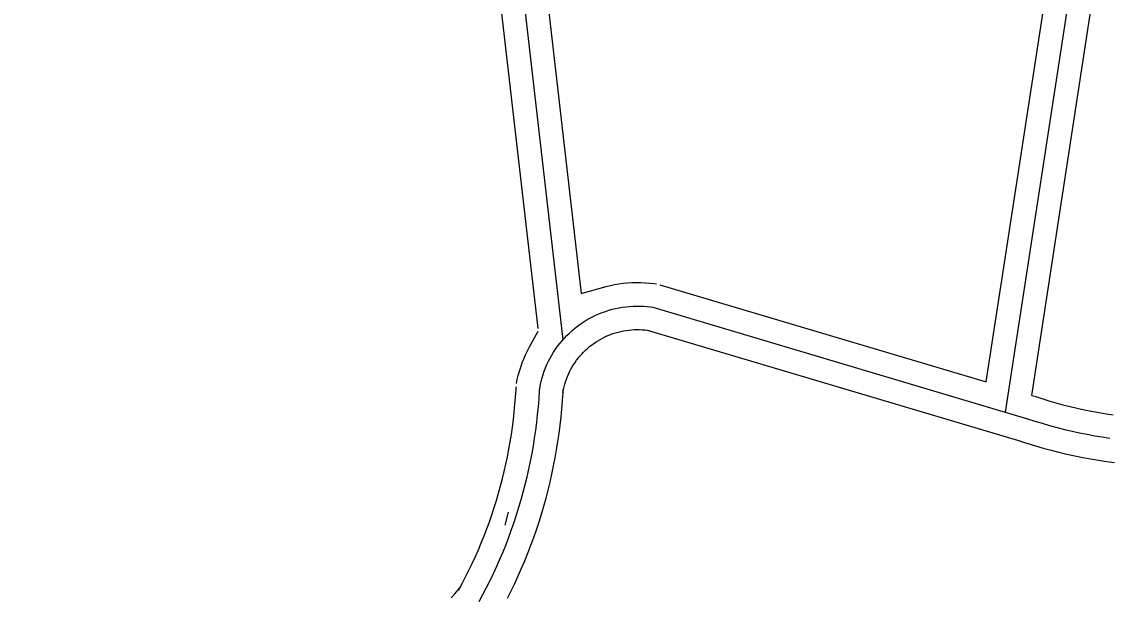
# Model space of a CAD drawing. Extents: x 3313442 to 3351311, y 721974 to 747360.
# Drawn here: x 3327203 to 3327894, y 730435 to 730802 of the extents above; entities that cross this region are included whole.
import ezdxf

# ---------------------------------------------------------------- set-up
doc = ezdxf.new("R2010")
doc.units = 0
doc.layers.add('V-ROAD-CNTR', color=7, linetype='Continuous')

msp = doc.modelspace()

# ---------------------------------------------------------------- linework, layer by layer
at = {"layer": 'V-ROAD-CNTR'}
msp.add_line((3327510.7, 730481.48), (3327512.96, 730489.73), dxfattribs=at)
for points in [[(3327512.2, 730906.48), (3327547.48, 730599.65)], [(3327527.06, 730908.53), (3327559.19, 730629.09)], [(3327497.61, 730901.99), (3327531.56, 730606.77)], [(3327817.11, 730572.82), (3327855.68, 730824.3)], [(3327829.33, 730553.53), (3327870.51, 730822.02)], [(3327846.14, 730564.17), (3327885.34, 730819.75)], [(3327559.19, 730629.09), (3327575.03, 730633.58), (3327577.73, 730634.24), (3327580.46, 730634.81), (3327583.2, 730635.28), (3327585.96, 730635.65), (3327588.72, 730635.92), (3327591.5, 730636.1), (3327594.29, 730636.17), (3327597.06, 730636.15), (3327599.85, 730636.03), (3327602.62, 730635.81), (3327605.34, 730635.49), (3327607.06, 730635.24)], [(3327609.18, 730634.77), (3327817.11, 730572.82)], [(3327532.72, 730568.9), (3327533.15, 730571.1), (3327533.66, 730573.29), (3327534.24, 730575.47), (3327534.91, 730577.62), (3327535.65, 730579.74), (3327536.46, 730581.84), (3327537.35, 730583.91), (3327538.31, 730585.94), (3327539.34, 730587.94), (3327540.44, 730589.9), (3327541.61, 730591.82), (3327542.85, 730593.7), (3327544.16, 730595.53), (3327545.53, 730597.31), (3327546.96, 730599.05), (3327548.45, 730600.73), (3327550, 730602.36), (3327551.61, 730603.93), (3327553.28, 730605.45), (3327554.99, 730606.9), (3327556.76, 730608.29), (3327558.58, 730609.62), (3327560.44, 730610.88), (3327562.34, 730612.08), (3327564.29, 730613.21), (3327566.27, 730614.27), (3327568.3, 730615.25), (3327570.35, 730616.17), (3327572.44, 730617.01), (3327574.55, 730617.77), (3327576.69, 730618.46), (3327578.86, 730619.07), (3327581.04, 730619.61), (3327583.25, 730620.07), (3327585.46, 730620.45), (3327587.69, 730620.75), (3327589.93, 730620.97), (3327592.18, 730621.11), (3327594.43, 730621.17), (3327596.67, 730621.15), (3327598.92, 730621.05), (3327601.16, 730620.87), (3327603.4, 730620.62), (3327604.89, 730620.4)], [(3327604.89, 730620.4), (3327843.38, 730549.34)], [(3327518, 730571.76), (3327518.48, 730574.23), (3327519.11, 730576.94), (3327519.83, 730579.63), (3327520.65, 730582.29), (3327521.56, 730584.92), (3327522.57, 730587.51), (3327523.67, 730590.07), (3327524.86, 730592.59), (3327526.13, 730595.06), (3327531.76, 730605.05)], [(3327547.44, 730566.03), (3327547.82, 730567.97), (3327548.21, 730569.65), (3327548.66, 730571.3), (3327549.16, 730572.94), (3327549.73, 730574.57), (3327550.35, 730576.17), (3327551.02, 730577.74), (3327551.76, 730579.29), (3327552.54, 730580.82), (3327553.39, 730582.32), (3327554.28, 730583.78), (3327555.22, 730585.21), (3327556.22, 730586.61), (3327557.27, 730587.97), (3327558.36, 730589.29), (3327559.5, 730590.58), (3327560.68, 730591.82), (3327561.91, 730593.02), (3327563.18, 730594.17), (3327564.49, 730595.28), (3327565.84, 730596.35), (3327567.22, 730597.36), (3327568.64, 730598.32), (3327570.09, 730599.23), (3327571.58, 730600.09), (3327573.09, 730600.9), (3327574.63, 730601.65), (3327576.2, 730602.35), (3327577.79, 730602.99), (3327579.41, 730603.58), (3327581.04, 730604.1), (3327582.69, 730604.57), (3327584.36, 730604.98), (3327586.04, 730605.33), (3327587.73, 730605.62), (3327589.43, 730605.85), (3327591.14, 730606.01), (3327592.85, 730606.12), (3327594.57, 730606.17), (3327596.28, 730606.15), (3327598, 730606.08), (3327599.71, 730605.94), (3327601.46, 730605.74), (3327602.73, 730605.56)], [(3327600.61, 730606.02), (3327839.1, 730534.97)], [(3327481.02, 730439.89), (3327483.34, 730444.22), (3327485.54, 730448.47), (3327487.68, 730452.76), (3327489.74, 730457.08), (3327491.74, 730461.43), (3327493.66, 730465.82), (3327495.52, 730470.23), (3327497.3, 730474.67), (3327499.02, 730479.14), (3327500.66, 730483.64), (3327502.23, 730488.16), (3327503.73, 730492.71), (3327505.16, 730497.28), (3327506.51, 730501.88), (3327507.79, 730506.49), (3327509, 730511.13), (3327510.13, 730515.78), (3327511.19, 730520.45), (3327512.17, 730525.13), (3327513.08, 730529.83), (3327513.92, 730534.55), (3327514.68, 730539.28), (3327515.36, 730544.02), (3327515.97, 730548.77), (3327516.5, 730553.53), (3327516.96, 730558.29), (3327517.34, 730563.07), (3327517.65, 730567.88), (3327517.74, 730569.69)], [(3327494.23, 730432.79), (3327496.61, 730437.22), (3327498.92, 730441.68), (3327501.16, 730446.18), (3327503.33, 730450.72), (3327505.42, 730455.29), (3327507.44, 730459.89), (3327509.39, 730464.53), (3327511.27, 730469.19), (3327513.07, 730473.89), (3327514.79, 730478.61), (3327516.44, 730483.36), (3327518.01, 730488.13), (3327519.51, 730492.93), (3327520.93, 730497.75), (3327522.28, 730502.6), (3327523.54, 730507.46), (3327524.73, 730512.35), (3327525.84, 730517.25), (3327526.88, 730522.17), (3327527.83, 730527.1), (3327528.71, 730532.05), (3327529.5, 730537.02), (3327530.22, 730541.99), (3327530.86, 730546.98), (3327531.42, 730551.98), (3327531.9, 730556.98), (3327532.3, 730561.99), (3327532.62, 730567.01), (3327532.72, 730568.9)], [(3327512.3, 730434.89), (3327514.64, 730439.61), (3327516.91, 730444.36), (3327519.11, 730449.15), (3327521.23, 730453.97), (3327523.27, 730458.82), (3327525.23, 730463.71), (3327527.11, 730468.63), (3327528.92, 730473.57), (3327530.65, 730478.55), (3327532.3, 730483.55), (3327533.87, 730488.58), (3327535.35, 730493.63), (3327536.76, 730498.7), (3327538.09, 730503.8), (3327539.33, 730508.91), (3327540.5, 730514.05), (3327541.58, 730519.2), (3327542.58, 730524.37), (3327543.5, 730529.56), (3327544.33, 730534.76), (3327545.09, 730539.97), (3327545.76, 730545.19), (3327546.34, 730550.43), (3327546.84, 730555.67), (3327547.26, 730560.92), (3327547.6, 730566.13), (3327547.7, 730568.1)], [(3327846.13, 730564.17), (3327847.67, 730563.72)], [(3327848, 730563.62), (3327852.56, 730562.14), (3327857.02, 730560.78), (3327861.51, 730559.49), (3327866.03, 730558.27), (3327870.55, 730557.12), (3327875.1, 730556.05), (3327879.67, 730555.06), (3327884.25, 730554.14), (3327888.84, 730553.29), (3327893.45, 730552.52), (3327898.07, 730551.82)], [(3327843.38, 730549.34), (3327848.06, 730547.83), (3327852.76, 730546.4), (3327857.49, 730545.04), (3327862.23, 730543.76), (3327867, 730542.55), (3327871.78, 730541.43), (3327876.59, 730540.38), (3327881.41, 730539.41), (3327886.24, 730538.52), (3327891.09, 730537.7), (3327895.95, 730536.97)], [(3327838.77, 730535.07), (3327843.56, 730533.52), (3327848.5, 730532.01), (3327853.46, 730530.59), (3327858.44, 730529.24), (3327863.44, 730527.98), (3327868.47, 730526.8), (3327873.51, 730525.7), (3327878.57, 730524.68), (3327883.64, 730523.74), (3327888.73, 730522.89), (3327893.83, 730522.12), (3327898.94, 730521.43)], [(3327476.37, 730435.25), (3327478.64, 730437.7), (3327480.86, 730440.21), (3327482.79, 730442.49)]]:
    msp.add_lwpolyline(points, dxfattribs=at)
msp.add_spline([(3326478.04, 730210.35), (3326482.35, 730403.29), (3326476.58, 730549.39), (3326473.61, 730637.71), (3326464.08, 730712.16), (3326370.96, 730713.71), (3326297.71, 730698.23), (3326169.71, 730725.9), (3326116.45, 730727.88), (3325982.64, 730689.67), (3325835.77, 730656.61), (3325666.24, 730661.4), (3325490.23, 730637.83), (3325403.5, 730634.84), (3325340.74, 730586.21), (3325201.43, 730523.99), (3325133.39, 730524.77), (3325012.9, 730513.46), (3324963.14, 730471.34), (3324981.93, 730365.88), (3324989.76, 730188.11), (3325009.72, 730055.84), (3325043.42, 729962.4), (3324997.98, 729812.51), (3325023.28, 729696.25), (3325064.51, 729608.4), (3325131.37, 729516.61), (3325150.36, 729377.77), (3325146.87, 729245.63), (3325126.45, 729132.53), (3325181.34, 729069.88), (3325338.87, 729062.31), (3325343.56, 728961.08), (3325372.85, 728878.06), (3325434.63, 728797.89), (3325537.34, 728748.77), (3325622.45, 728705.03), (3325714.6, 728675.45), (3325802.67, 728663.42), (3325976.26, 728695.07), (3326194.29, 728726.31), (3326466.63, 728765.32), (3326625.11, 728781.99), (3326781.78, 728849.74), (3326900.23, 728862.4), (3326981.75, 728872.83), (3327122.94, 728906.43), (3327349.99, 728934.63), (3327499.05, 728974.33), (3327515.65, 728986.69), (3327498, 729057.12), (3327490.77, 729119.3), (3327510.96, 729180.47), (3327588.76, 729283.84), (3327686.92, 729357.21), (3327753.03, 729377.43), (3327803.43, 729380.44), (3327847.87, 729388.87), (3327934.83, 729389.79), (3328039.14, 729390.23), (3328120.59, 729395.25), (3328249.21, 729403.96), (3328319.73, 729407.13), (3328384.24, 729401.49), (3328424.57, 729387.35), (3328470.08, 729368.59), (3328549.26, 729327.46), (3328661.09, 729275.68), (3328877.57, 729175.26), (3328980.19, 729125.77), (3329049.22, 729101.24), (3329067.8, 729104.63), (3329088.99, 729118.36), (3329113.61, 729147.02), (3329153.45, 729227.36), (3329182.49, 729301.19), (3329201.64, 729378.5), (3329199.66, 729471.18), (3329192.73, 729551.54), (3329166.92, 729646.66), (3329121.79, 729727.55), (3329091.49, 729778.71), (3329016.19, 729835.66), (3328941.73, 729880.13), (3328875.38, 729924.2), (3328789.67, 729967.9), (3328700.81, 730000.01), (3328643.56, 730009.51), (3328577.01, 730014.29), (3328435.19, 729993.91), (3328288.99, 729968.49), (3328169.46, 729944.48), (3328087.81, 729917.23), (3328042.9, 729880.41), (3327999.54, 729814.48), (3327967.22, 729727.08), (3328009.37, 729621.12)], degree=3, dxfattribs=at)

doc.saveas('drawing.dxf')
